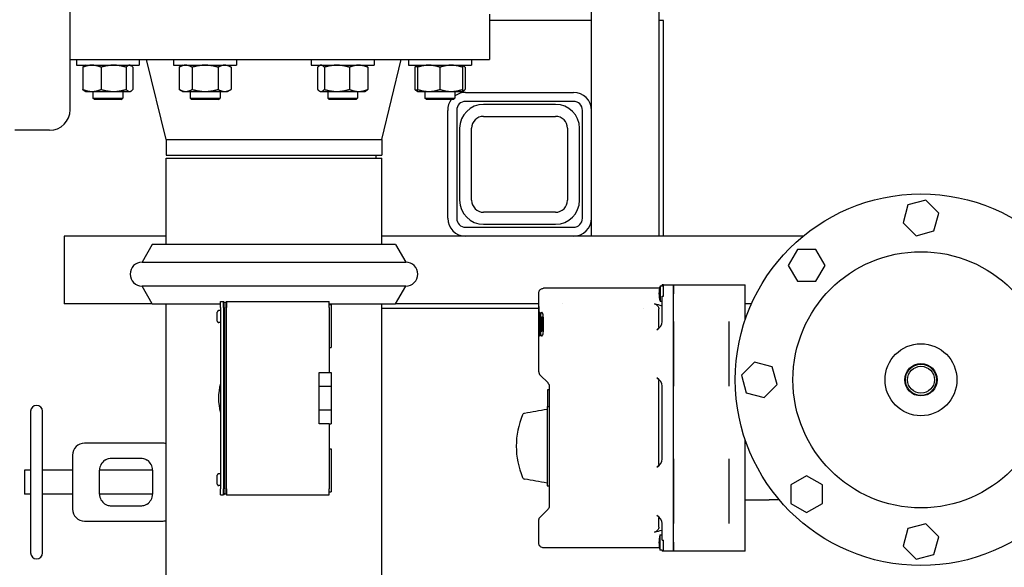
# Model space of a CAD drawing. Header units: inches. Extents: x 24 to 1128, y -58 to 748.
# Tile 291 of 656: x 375 to 396, y 586 to 598. Entities that reach past the tile are written whole.
import ezdxf

# ---------------------------------------------------------------- set-up
doc = ezdxf.new("R2010")
doc.units = ezdxf.units.IN
doc.header["$LTSCALE"] = 32
doc.header["$MEASUREMENT"] = 0
doc.layers.add('Dimension (ANSI)', color=7, linetype='Continuous', lineweight=25)
doc.layers.add('Visible (ANSI)', color=7, linetype='Continuous', lineweight=30)
doc.styles.add('Note Text (ANSI)', font='tahoma.ttf')
doc.dimstyles.new('SB Fraction-16 (ANSI)', dxfattribs={"dimscale": 32, "dimtxt": 0.125, "dimasz": 0.098425, "dimexe": 0.125, "dimexo": 0.0625, "dimgap": 0.031496, "dimtad": 0, "dimtih": 1, "dimtoh": 1, "dimdec": 4, "dimrnd": 1e-08, "dimzin": 0, "dimdsep": 46, "dimlunit": 5, "dimtxsty": 'Note Text (ANSI)', "dimcen": 0.09, "dimdle": 0.393701, "dimclrd": 256, "dimclre": 256, "dimclrt": 256, "dimadec": 0, "dimazin": 3, "dimtfac": 0.96, "dimtofl": 0, "dimtmove": 0, "dimatfit": 3, "dimfxl": 1, "dimfrac": 2, "dimtolj": 1, "dimtzin": 12, "dimlwd": -1, "dimlwe": -1, "dimarcsym": 0})

# ---------------------------------------------------------------- blocks, each defined once
blk = doc.blocks.new('*D19')
at = {"layer": 'Defpoints', "color": 0, "transparency": 16777216}
for p in [(494.281, 695.44), (330.501, 563.44), (494.281, 563.44)]:
    blk.add_point(p, dxfattribs=at)
at = {"layer": 'Dimension (ANSI)', "transparency": 16777216}
for p, q in [((492.281, 695.44), (326.501, 695.44)), ((330.501, 692.29), (330.501, 632.531)), ((330.501, 566.589), (330.501, 626.349)), ((492.281, 563.44), (326.501, 563.44))]:
    blk.add_line(p, q, dxfattribs=at)
for points in [[(329.976, 692.29), (331.026, 692.29), (330.501, 695.44)], [(329.976, 566.589), (331.026, 566.589), (330.501, 563.44)]]:
    blk.add_solid(points, dxfattribs=at)
at = {"layer": 'Dimension (ANSI)', "transparency": 16777216, "insert": (326.421, 631.523), "char_height": 4, "attachment_point": 1, "style": 'Note Text (ANSI)'}
blk.add_mtext('\\A1;132', dxfattribs=at)

msp = doc.modelspace()

# ---------------------------------------------------------------- linework, layer by layer
at = {"layer": 'Visible (ANSI)'}
for p, q in [((387.28063, 593.06478), (387.28063, 613.75228)), ((388.69063, 593.06478), (388.69063, 613.75228)), ((376.40563, 595.70228), (376.40563, 602.27375)), ((385.15563, 597.69228), (385.15563, 596.75228)), ((387.28063, 597.56478), (385.15563, 597.56478)), ((388.78063, 597.56478), (388.69063, 597.56478)), ((388.78063, 593.06478), (388.78063, 597.56478)), ((376.40563, 596.75228), (385.15563, 596.75228)), ((376.53483, 596.75228), (376.53483, 596.63028)), ((377.84733, 596.75228), (377.84733, 596.63028)), ((378.40563, 595.07895), (378.00063, 596.75228)), ((378.56432, 596.75228), (378.56432, 596.63028)), ((379.87682, 596.75228), (379.87682, 596.63028)), ((381.43445, 596.75228), (381.43445, 596.63028)), ((382.74695, 596.75228), (382.74695, 596.63028)), ((382.90563, 595.07895), (383.31063, 596.75228)), ((383.46393, 596.75228), (383.46393, 596.63028)), ((384.77643, 596.75228), (384.77643, 596.63028)), ((376.53483, 596.63028), (377.84733, 596.63028)), ((376.66826, 596.58841), (376.66826, 596.12515)), ((376.72233, 596.63028), (376.7058, 596.62073)), ((377.05099, 596.58841), (377.05099, 596.12515)), ((377.57382, 596.58841), (377.57382, 596.12515)), ((377.65983, 596.63028), (377.67637, 596.62073)), ((377.71391, 596.58841), (377.71391, 596.12515)), ((378.56432, 596.63028), (379.87682, 596.63028)), ((378.75182, 596.63028), (378.6793, 596.58841)), ((378.6793, 596.58841), (378.6793, 596.12515)), ((378.94994, 596.58841), (378.94994, 596.12515)), ((379.4912, 596.58841), (379.4912, 596.12515)), ((379.68932, 596.63028), (379.76184, 596.58841)), ((379.76184, 596.58841), (379.76184, 596.12515)), ((381.43445, 596.63028), (382.74695, 596.63028)), ((381.56787, 596.58841), (381.56787, 596.12515)), ((381.62195, 596.63028), (381.60541, 596.62073)), ((381.70796, 596.58841), (381.70796, 596.12515)), ((382.23079, 596.58841), (382.23079, 596.12515)), ((382.55945, 596.63028), (382.57598, 596.62073)), ((382.61352, 596.58841), (382.61352, 596.12515)), ((383.46393, 596.63028), (384.77643, 596.63028)), ((383.59736, 596.58841), (383.59736, 596.12515)), ((383.65143, 596.63028), (383.6349, 596.62073)), ((383.65143, 596.58841), (383.65143, 596.12515)), ((384.12018, 596.58841), (384.12018, 596.12515)), ((384.58893, 596.63028), (384.60547, 596.62073)), ((384.58893, 596.58841), (384.58893, 596.12515)), ((384.643, 596.58841), (384.643, 596.12515)), ((376.72233, 596.08328), (376.7058, 596.09283)), ((376.72233, 596.08328), (376.85963, 596.08328)), ((376.85963, 596.08328), (377.31241, 596.08328)), ((376.87902, 596.08328), (376.87902, 595.94608)), ((377.31241, 596.08328), (377.64386, 596.08328)), ((377.50402, 596.08328), (377.50402, 595.94608)), ((377.64386, 596.08328), (377.65983, 596.08328)), ((377.65983, 596.08328), (377.67637, 596.09283)), ((378.75182, 596.08328), (378.6793, 596.12515)), ((378.75182, 596.08328), (378.81462, 596.08328)), ((378.81462, 596.08328), (379.22057, 596.08328)), ((378.90813, 596.08328), (378.90813, 595.94608)), ((379.22057, 596.08328), (379.62652, 596.08328)), ((379.53313, 596.08328), (379.53313, 595.94608)), ((379.62652, 596.08328), (379.68932, 596.08328)), ((379.68932, 596.08328), (379.76184, 596.12515)), ((381.62195, 596.08328), (381.60541, 596.09283)), ((381.62195, 596.08328), (381.63792, 596.08328)), ((381.63792, 596.08328), (381.96937, 596.08328)), ((381.77785, 596.08328), (381.77785, 595.94608)), ((381.96937, 596.08328), (382.42215, 596.08328)), ((382.40285, 596.08328), (382.40285, 595.94608)), ((382.42215, 596.08328), (382.55945, 596.08328)), ((382.55945, 596.08328), (382.57598, 596.09283)), ((383.65143, 596.08328), (383.6349, 596.09283)), ((383.65143, 596.08328), (383.88581, 596.08328)), ((383.80713, 596.08328), (383.80713, 595.94608)), ((383.88581, 596.08328), (384.35456, 596.08328)), ((384.35456, 596.08328), (384.58893, 596.08328)), ((384.43213, 596.08328), (384.43213, 595.94608)), ((384.58893, 596.08328), (384.60547, 596.09283)), ((384.65563, 596.06478), (386.90563, 596.06478)), ((376.87902, 595.94608), (377.50402, 595.94608)), ((376.91032, 595.91478), (376.87902, 595.94608)), ((377.47272, 595.91478), (376.91032, 595.91478)), ((377.47272, 595.91478), (377.50402, 595.94608)), ((378.90813, 595.94608), (379.53313, 595.94608)), ((378.93943, 595.91478), (378.90813, 595.94608)), ((379.50183, 595.91478), (378.93943, 595.91478)), ((379.50183, 595.91478), (379.53313, 595.94608)), ((381.77785, 595.94608), (382.40285, 595.94608)), ((381.80915, 595.91478), (381.77785, 595.94608)), ((382.37155, 595.91478), (381.80915, 595.91478)), ((382.37155, 595.91478), (382.40285, 595.94608)), ((383.80713, 595.94608), (384.43213, 595.94608)), ((383.83843, 595.91478), (383.80713, 595.94608)), ((384.40083, 595.91478), (383.83843, 595.91478)), ((384.40083, 595.91478), (384.43213, 595.94608)), ((386.90563, 595.87728), (384.65563, 595.87728)), ((384.28063, 593.43978), (384.28063, 595.68978)), ((384.46813, 595.68978), (384.46813, 593.43978)), ((386.53063, 595.81478), (385.03063, 595.81478)), ((387.09313, 593.43978), (387.09313, 595.68978)), ((385.03063, 595.56478), (386.53063, 595.56478)), ((375.97663, 595.27328), (375.24963, 595.27328)), ((384.53063, 595.31478), (384.53063, 593.81478)), ((384.78063, 593.81478), (384.78063, 595.31478)), ((386.78063, 595.31478), (386.78063, 593.81478)), ((387.03063, 593.81478), (387.03063, 595.31478)), ((378.40563, 595.07895), (382.90563, 595.07895)), ((378.40563, 595.07895), (378.40563, 594.75228)), ((382.90563, 595.07895), (382.90563, 594.75228)), ((378.40563, 594.75228), (382.90563, 594.75228)), ((378.40563, 594.68978), (382.90563, 594.68978)), ((378.40563, 592.89478), (378.40563, 594.68978)), ((382.78063, 594.75228), (382.78063, 594.68978)), ((382.90563, 592.89478), (382.90563, 594.68978)), ((394.25253, 593.81598), (393.88223, 593.71676)), ((394.52361, 593.5449), (394.25253, 593.81598)), ((393.88223, 593.71676), (393.78301, 593.34646)), ((386.53063, 593.56478), (385.03063, 593.56478)), ((394.42439, 593.1746), (394.52361, 593.5449)), ((384.65563, 593.25228), (386.90563, 593.25228)), ((385.03063, 593.31478), (386.53063, 593.31478)), ((393.78301, 593.34646), (394.05409, 593.07538)), ((378.40563, 593.06478), (376.28063, 593.06478)), ((376.28063, 593.06478), (376.28063, 591.65478)), ((391.69324, 593.06478), (382.90563, 593.06478)), ((388.69063, 593.06478), (387.28063, 593.06478)), ((394.05409, 593.07538), (394.42439, 593.1746)), ((378.11925, 592.89478), (377.90563, 592.52478)), ((383.19201, 592.89478), (378.11925, 592.89478)), ((383.19201, 592.89478), (383.40563, 592.52478)), ((391.57663, 592.78978), (391.38495, 592.45778)), ((391.95999, 592.78978), (391.57663, 592.78978)), ((392.15167, 592.45778), (391.95999, 592.78978)), ((377.90563, 592.52478), (383.40563, 592.52478)), ((391.38495, 592.45778), (391.57663, 592.12578)), ((391.95999, 592.12578), (392.15167, 592.45778)), ((383.40563, 592.02478), (377.90563, 592.02478)), ((378.11925, 591.65478), (377.90563, 592.02478)), ((383.19201, 591.65478), (383.40563, 592.02478)), ((388.70049, 591.97983), (386.28062, 591.97983)), ((388.71361, 592.02699), (388.71361, 591.71267)), ((388.74732, 592.02699), (388.71361, 592.02699)), ((388.74732, 592.02699), (388.74732, 592.02983)), ((388.74732, 592.02983), (388.78361, 592.02983)), ((388.78361, 592.04983), (388.75361, 592.04983)), ((388.75361, 592.02983), (388.75361, 592.04983)), ((388.78361, 592.04983), (388.99361, 592.04983)), ((388.78361, 591.86233), (388.78361, 592.04983)), ((388.99361, 591.86233), (388.99361, 592.04983)), ((388.99361, 592.04983), (390.48361, 592.04983)), ((388.99361, 592.04983), (388.99361, 591.86233)), ((390.48361, 591.86233), (390.48361, 592.04983)), ((391.57663, 592.12578), (391.95999, 592.12578)), ((386.18062, 591.4634), (386.18062, 591.87982)), ((388.75361, 591.81733), (388.78361, 591.81733)), ((388.75361, 591.60983), (388.75361, 591.81733)), ((388.78361, 591.81733), (388.78361, 591.86233)), ((388.99361, 591.28844), (388.99361, 591.86233)), ((388.99361, 591.28844), (388.99361, 591.86233)), ((390.48361, 591.31266), (390.48361, 591.86233)), ((378.11925, 591.65478), (376.28063, 591.65478)), ((378.11925, 591.65478), (379.54038, 591.65478)), ((378.40563, 585.68978), (378.40563, 591.65478)), ((379.54038, 591.70478), (379.60213, 591.70478)), ((379.54038, 591.57978), (379.54038, 591.70478)), ((379.54038, 591.57978), (379.54038, 587.79978)), ((379.60213, 591.70478), (379.63338, 591.67353)), ((379.60213, 591.57978), (379.60213, 591.70478)), ((379.60213, 591.57978), (379.60213, 587.79978)), ((379.63338, 591.67353), (379.66463, 591.70478)), ((379.63338, 591.67353), (379.63338, 591.57978)), ((379.63338, 587.79978), (379.63338, 591.57978)), ((379.66463, 591.70478), (379.66463, 591.57978)), ((379.66463, 591.70478), (381.81038, 591.70478)), ((379.66463, 587.79978), (379.66463, 591.57978)), ((381.81038, 591.57978), (381.81038, 591.70478)), ((381.81038, 591.65478), (383.19201, 591.65478)), ((381.81038, 591.64228), (381.85038, 591.64228)), ((381.81038, 591.57978), (381.81038, 590.22557)), ((381.85038, 591.64228), (381.85038, 590.74678)), ((382.90563, 585.68978), (382.90563, 591.65478)), ((382.90563, 591.56478), (386.18062, 591.56478)), ((386.18062, 591.65478), (383.19201, 591.65478)), ((386.18062, 591.4634), (386.18062, 591.59789)), ((386.18186, 591.59789), (386.18062, 591.59789)), ((386.18186, 591.59789), (386.18186, 591.4634)), ((386.66911, 591.65478), (386.66911, 591.65478)), ((388.35619, 591.56478), (388.35621, 591.56478)), ((388.68361, 591.1749), (388.68361, 591.55244)), ((388.71361, 591.71267), (388.74732, 591.71267)), ((388.74732, 591.70983), (388.74732, 591.71267)), ((388.74732, 591.70983), (388.75361, 591.70983)), ((388.75361, 591.28844), (388.75361, 591.60983)), ((390.61759, 591.65478), (390.48361, 591.65478)), ((379.47538, 591.29656), (379.47538, 591.48299)), ((379.54038, 591.51438), (379.50663, 591.51438)), ((386.18062, 591.4634), (386.18062, 591.4634)), ((386.18186, 591.4634), (386.18062, 591.4634)), ((386.18062, 591.13928), (386.18062, 591.36055)), ((386.18062, 591.36055), (386.18062, 591.36055)), ((386.18186, 591.36055), (386.18062, 591.36055)), ((386.18062, 590.24125), (386.18062, 591.36055)), ((386.18078, 591.36055), (386.18078, 591.4634)), ((386.18512, 591.4634), (386.18186, 591.4634)), ((386.18186, 591.36055), (386.18512, 591.36055)), ((386.18186, 591.36055), (386.18186, 591.19256)), ((386.18512, 591.4634), (386.18512, 591.36055)), ((386.21005, 591.37637), (386.19844, 591.37637)), ((386.21005, 591.44622), (386.21005, 591.3289)), ((386.26952, 591.37637), (386.24295, 591.37637)), ((386.27175, 591.3446), (386.25084, 591.3446)), ((379.54038, 591.26518), (379.50663, 591.26518)), ((386.19407, 591.32062), (386.18694, 591.32062)), ((386.18694, 591.01764), (386.18694, 591.13903)), ((386.18742, 591.13903), (386.18694, 591.13903)), ((386.21158, 591.1797), (386.19206, 591.1797)), ((386.2091, 591.3289), (386.21005, 591.3289)), ((386.23276, 591.22977), (386.21781, 591.22977)), ((386.27462, 591.2289), (386.25406, 591.2289)), ((388.99361, 591.10446), (388.99361, 591.28844)), ((388.99361, 591.28844), (388.99361, 591.10446)), ((390.15361, 589.93922), (390.15361, 591.28844)), ((386.18512, 591.08365), (386.18325, 591.08365)), ((386.18512, 591.09947), (386.18475, 591.09947)), ((386.18512, 591.09947), (386.18512, 590.9944)), ((386.2061, 591.01764), (386.18694, 591.01764)), ((386.21088, 591.08365), (386.19564, 591.08365)), ((386.21178, 591.12086), (386.20062, 591.12086)), ((386.26951, 591.08365), (386.24309, 591.08365)), ((386.2717, 591.11418), (386.25075, 591.11418)), ((388.99361, 590.1232), (388.99361, 591.10446)), ((388.99361, 591.10446), (388.99361, 590.1232)), ((381.81038, 590.74678), (381.85038, 590.74678)), ((390.68119, 590.44308), (390.41011, 590.172)), ((391.05149, 590.34386), (390.68119, 590.44308)), ((391.15071, 589.97356), (391.05149, 590.34386)), ((381.60038, 590.22557), (381.81038, 590.22557)), ((381.60038, 589.93978), (381.60038, 590.22557)), ((381.81038, 590.22557), (381.85038, 590.22557)), ((381.85038, 590.22557), (381.85038, 589.93978)), ((386.20991, 590.17054), (386.37432, 590.00613)), ((388.99361, 589.93922), (388.99361, 590.1232)), ((388.99361, 590.1232), (388.99361, 589.93922)), ((390.41011, 590.172), (390.50933, 589.8017)), ((381.60038, 589.93978), (381.85038, 589.93978)), ((381.60038, 589.43978), (381.60038, 589.93978)), ((381.85038, 589.93978), (381.85038, 589.43978)), ((386.40361, 587.42324), (386.40361, 589.95642)), ((388.68361, 588.3099), (388.68361, 590.05276)), ((388.75361, 588.42344), (388.75361, 589.93922)), ((388.99361, 588.42344), (388.99361, 589.93922)), ((388.99361, 588.42344), (388.99361, 589.93922)), ((390.87963, 589.70248), (391.15071, 589.97356)), ((386.40361, 589.86483), (386.36361, 589.86483)), ((386.36361, 589.86483), (386.36361, 589.51733)), ((390.50933, 589.8017), (390.87963, 589.70248)), ((386.35361, 589.51733), (386.35361, 587.86233)), ((386.35361, 589.51733), (386.40361, 589.51733)), ((375.58063, 589.41478), (375.58063, 586.46478)), ((375.83063, 586.46478), (375.83063, 589.41478)), ((381.85038, 589.43978), (381.60038, 589.43978)), ((381.60038, 589.15399), (381.60038, 589.43978)), ((381.85038, 589.43978), (381.85038, 589.15399)), ((381.81038, 589.15399), (381.60038, 589.15399)), ((381.81038, 589.15399), (381.85038, 589.15399)), ((381.81038, 589.15399), (381.81038, 587.79978)), ((378.32499, 588.75228), (376.70563, 588.75228)), ((390.48361, 586.68733), (390.48361, 588.8329)), ((376.45563, 588.50228), (376.45563, 587.93978)), ((381.81038, 588.63278), (381.85038, 588.63278)), ((381.85038, 588.63278), (381.85038, 587.73728)), ((377.26863, 588.43978), (377.87313, 588.43978)), ((388.99361, 588.23946), (388.99361, 588.42344)), ((388.99361, 588.42344), (388.99361, 588.23946)), ((390.15361, 587.07422), (390.15361, 588.42344)), ((375.45563, 588.18978), (375.45563, 587.68978)), ((375.58063, 588.18978), (375.45563, 588.18978)), ((376.45563, 588.18978), (375.83063, 588.18978)), ((377.01863, 587.68978), (377.01863, 588.18978)), ((378.12313, 588.18978), (377.01863, 588.18978)), ((378.12313, 588.18978), (378.12313, 587.68978)), ((379.47538, 587.89656), (379.47538, 588.08299)), ((379.54038, 588.11438), (379.50663, 588.11438)), ((388.99361, 587.2582), (388.99361, 588.23946)), ((388.99361, 588.23946), (388.99361, 587.2582)), ((391.76831, 588.07114), (391.43631, 587.87946)), ((392.10031, 587.87946), (391.76831, 588.07114)), ((376.45563, 587.93978), (376.45563, 587.37728)), ((379.54038, 587.86518), (379.50663, 587.86518)), ((386.35361, 587.86233), (386.40361, 587.86233)), ((391.43631, 587.87946), (391.43631, 587.4961)), ((392.10031, 587.4961), (392.10031, 587.87946)), ((375.58063, 587.68978), (375.45563, 587.68978)), ((376.45563, 587.68978), (375.83063, 587.68978)), ((378.12313, 587.68978), (377.01863, 587.68978)), ((379.54038, 587.67478), (379.54038, 587.79978)), ((379.54038, 587.67478), (379.60213, 587.67478)), ((379.60213, 587.67478), (379.60213, 587.79978)), ((379.63338, 587.70603), (379.60213, 587.67478)), ((379.63338, 587.79978), (379.63338, 587.70603)), ((379.63338, 587.70603), (379.66463, 587.67478)), ((379.66463, 587.79978), (379.66463, 587.67478)), ((379.66463, 587.67478), (381.81038, 587.67478)), ((381.81038, 587.67478), (381.81038, 587.79978)), ((381.81038, 587.73728), (381.85038, 587.73728)), ((377.87313, 587.43978), (377.26863, 587.43978)), ((390.48361, 587.56778), (390.98361, 587.56778)), ((391.19882, 587.56778), (390.98361, 587.56778)), ((391.43631, 587.4961), (391.76831, 587.30442)), ((391.76831, 587.30442), (392.10031, 587.4961)), ((386.37432, 587.37353), (386.20991, 587.20912)), ((388.99361, 587.07422), (388.99361, 587.2582)), ((388.99361, 587.2582), (388.99361, 587.07422)), ((376.70563, 587.12728), (378.32499, 587.12728)), ((386.18062, 586.66984), (386.18062, 587.13841)), ((386.20991, 587.20912), (386.20991, 587.20912)), ((388.68361, 586.99722), (388.68361, 587.18776)), ((388.75361, 586.93983), (388.75361, 587.07422)), ((388.99361, 586.68733), (388.99361, 587.07422)), ((388.99361, 586.68733), (388.99361, 587.07422)), ((394.25253, 587.07018), (393.88223, 586.97096)), ((394.52361, 586.7991), (394.25253, 587.07018)), ((388.71361, 586.52267), (388.71361, 586.83699)), ((388.71361, 586.83699), (388.74732, 586.83699)), ((388.74732, 586.83983), (388.74732, 586.83699)), ((388.74732, 586.83983), (388.75361, 586.83983)), ((388.75361, 586.73233), (388.75361, 586.93983)), ((393.88223, 586.97096), (393.78301, 586.60066)), ((388.75361, 586.73233), (388.78361, 586.73233)), ((388.78361, 586.68733), (388.78361, 586.73233)), ((388.78361, 586.49983), (388.78361, 586.68733)), ((388.99361, 586.49983), (388.99361, 586.68733)), ((388.99361, 586.68733), (388.99361, 586.49983)), ((390.48361, 586.49983), (390.48361, 586.68733)), ((394.42439, 586.4288), (394.52361, 586.7991)), ((388.70049, 586.56983), (386.28063, 586.56983)), ((388.74732, 586.52267), (388.71361, 586.52267)), ((388.74732, 586.52267), (388.74732, 586.51983)), ((388.74732, 586.51983), (388.78361, 586.51983)), ((388.75361, 586.51983), (388.75361, 586.49983)), ((388.78361, 586.49983), (388.75361, 586.49983)), ((388.99361, 586.49983), (388.78361, 586.49983)), ((390.48361, 586.49983), (388.99361, 586.49983)), ((393.78301, 586.60066), (394.05409, 586.32958)), ((394.05409, 586.32958), (394.42439, 586.4288))]:
    msp.add_line(p, q, dxfattribs=at)
for radius in [3.8735, 2.67, 0.75, 0.33751, 0.32532, 0.281]:
    msp.add_circle((394.15331, 590.07278), radius, dxfattribs=at)
for centre, radius, start, end in [((384.65563, 595.68978), 0.375, 90, 126.583953), ((386.90563, 595.68978), 0.375, 0, 90), ((384.65563, 595.68978), 0.375, 143.130102, 180), ((384.65563, 595.68978), 0.1875, 90, 180), ((386.90563, 595.68978), 0.1875, 0, 90), ((375.97663, 595.70228), 0.429, 270, 0), ((385.03063, 595.31478), 0.5, 90, 180), ((386.53063, 595.31478), 0.5, 0, 90), ((385.03063, 595.31478), 0.25, 90, 180), ((386.53063, 595.31478), 0.25, 0, 90), ((385.03063, 593.81478), 0.5, 180, 270), ((385.03063, 593.81478), 0.25, 180, 270), ((386.53063, 593.81478), 0.25, 270, 0), ((386.53063, 593.81478), 0.5, 270, 0), ((384.65563, 593.43978), 0.375, 180, 270), ((384.65563, 593.43978), 0.1875, 180, 270), ((386.90563, 593.43978), 0.375, 270, 0), ((386.90563, 593.43978), 0.1875, 270, 0), ((377.90563, 592.27478), 0.25, 90, 270), ((383.40563, 592.27478), 0.25, 270, 90), ((389.18732, 591.86983), 0.4991, 161.645707, 198.354293), ((386.07611, 582.10698), 9.87285, 74.26441, 75.207002), ((388.56611, 591.28844), 0.1875, 294.050585, 0), ((386.28062, 590.24125), 0.1, 180, 225), ((388.56611, 589.93922), 0.1875, 0, 65.949415), ((380.65563, 589.68978), 1.155, 164.924606, 195.075394), ((386.30361, 589.93542), 0.1, 0, 45), ((375.70563, 589.41478), 0.125, 0, 180), ((387.41968, 588.68983), 1.70814, 157.584261, 202.415739), ((376.70563, 588.50228), 0.25, 90, 180), ((378.32499, 588.50228), 0.25, 71.18083, 90), ((377.26863, 588.18978), 0.25, 123.55731, 180), ((377.87313, 588.18978), 0.25, 0, 56.44269), ((388.56611, 588.42344), 0.1875, 294.050585, 0), ((377.26863, 587.68978), 0.25, 180, 236.44269), ((377.87313, 587.68978), 0.25, 303.55731, 0), ((386.30361, 587.44424), 0.1, 315, 0), ((376.70563, 587.37728), 0.25, 180, 270), ((388.56611, 587.07422), 0.1875, 0, 65.949415), ((378.32499, 587.37728), 0.25, 270, 288.81917), ((386.07611, 596.44268), 9.87285, 284.792998, 285.73559), ((389.18732, 586.67983), 0.4991, 161.645707, 198.354293), ((375.70563, 586.46478), 0.125, 180, 0)]:
    msp.add_arc(centre, radius, start, end, dxfattribs=at)
msp.add_ellipse((385.89607, 588.06193), major_axis=(0.00409, 0.06063), ratio=0.98893802, start_param=2.03376773, end_param=3.03376851, dxfattribs=at)
for points, weights in [([(376.85963, 596.63028), (376.77081, 596.63028), (376.66826, 596.58841)], [1, 1.0379548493, 1]), ([(376.66826, 596.58841), (376.68805, 596.61049), (376.7058, 596.62073)], [1, 1.01965956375, 1.01895290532]), ([(377.05099, 596.58841), (376.94844, 596.63028), (376.85963, 596.63028)], [1, 1.0379548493, 1]), ([(377.31241, 596.63028), (377.19108, 596.63028), (377.05099, 596.58841)], [1, 1.0379548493, 1]), ([(377.57382, 596.58841), (377.43373, 596.63028), (377.31241, 596.63028)], [1, 1.0379548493, 1]), ([(377.64386, 596.63028), (377.61135, 596.63028), (377.57382, 596.58841)], [1, 1.0379548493, 1]), ([(377.71391, 596.58841), (377.67637, 596.63028), (377.64386, 596.63028)], [1, 1.0379548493, 1]), ([(378.81462, 596.63028), (378.75182, 596.63028), (378.6793, 596.58841)], [1, 1.0379548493, 1]), ([(378.94994, 596.58841), (378.87742, 596.63028), (378.81462, 596.63028)], [1, 1.0379548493, 1]), ([(379.22057, 596.63028), (379.09497, 596.63028), (378.94994, 596.58841)], [1, 1.0379548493, 1]), ([(379.4912, 596.58841), (379.34617, 596.63028), (379.22057, 596.63028)], [1, 1.0379548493, 1]), ([(379.62652, 596.63028), (379.56372, 596.63028), (379.4912, 596.58841)], [1, 1.0379548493, 1]), ([(379.76184, 596.58841), (379.68932, 596.63028), (379.62652, 596.63028)], [1, 1.0379548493, 1]), ([(381.63792, 596.63028), (381.60541, 596.63028), (381.56787, 596.58841)], [1, 1.0379548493, 1]), ([(381.70796, 596.58841), (381.67043, 596.63028), (381.63792, 596.63028)], [1, 1.0379548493, 1]), ([(381.96937, 596.63028), (381.84805, 596.63028), (381.70796, 596.58841)], [1, 1.0379548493, 1]), ([(382.23079, 596.58841), (382.0907, 596.63028), (381.96937, 596.63028)], [1, 1.0379548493, 1]), ([(382.42215, 596.63028), (382.33334, 596.63028), (382.23079, 596.58841)], [1, 1.0379548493, 1]), ([(382.61352, 596.58841), (382.51097, 596.63028), (382.42215, 596.63028)], [1, 1.0379548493, 1]), ([(382.57598, 596.62073), (382.59373, 596.61049), (382.61352, 596.58841)], [1.01895290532, 1.01965956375, 1]), ([(383.59736, 596.58841), (383.61715, 596.61049), (383.6349, 596.62073)], [1, 1.01965956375, 1.01895290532]), ([(383.65143, 596.60798), (383.62527, 596.59981), (383.59736, 596.58841)], [1.01477953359, 1.01005189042, 1]), ([(383.65143, 596.58841), (383.65143, 596.63028), (383.65143, 596.63028)], [1, 1.0379548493, 1]), ([(383.88581, 596.63028), (383.77703, 596.63028), (383.65143, 596.58841)], [1, 1.0379548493, 1]), ([(384.12018, 596.58841), (383.99458, 596.63028), (383.88581, 596.63028)], [1, 1.0379548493, 1]), ([(384.35456, 596.63028), (384.24578, 596.63028), (384.12018, 596.58841)], [1, 1.0379548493, 1]), ([(384.58893, 596.58841), (384.46333, 596.63028), (384.35456, 596.63028)], [1, 1.0379548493, 1]), ([(384.58893, 596.63028), (384.58893, 596.63028), (384.58893, 596.58841)], [1, 1.0379548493, 1]), ([(384.643, 596.58841), (384.61414, 596.6206), (384.58893, 596.62794)], [1, 1.02892942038, 1.01375847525]), ([(376.66826, 596.12515), (376.77081, 596.08328), (376.85963, 596.08328)], [1, 1.0379548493, 1]), ([(376.7058, 596.09283), (376.68805, 596.10307), (376.66826, 596.12515)], [1.01895290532, 1.01965956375, 1]), ([(376.85963, 596.08328), (376.94844, 596.08328), (377.05099, 596.12515)], [1, 1.0379548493, 1]), ([(377.05099, 596.12515), (377.19108, 596.08328), (377.31241, 596.08328)], [1, 1.0379548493, 1]), ([(377.31241, 596.08328), (377.43373, 596.08328), (377.57382, 596.12515)], [1, 1.0379548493, 1]), ([(377.57382, 596.12515), (377.61135, 596.08328), (377.64386, 596.08328)], [1, 1.0379548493, 1]), ([(377.64386, 596.08328), (377.67637, 596.08328), (377.71391, 596.12515)], [1, 1.0379548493, 1]), ([(378.6793, 596.12515), (378.75182, 596.08328), (378.81462, 596.08328)], [1, 1.0379548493, 1]), ([(378.81462, 596.08328), (378.87742, 596.08328), (378.94994, 596.12515)], [1, 1.0379548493, 1]), ([(378.94994, 596.12515), (379.09497, 596.08328), (379.22057, 596.08328)], [1, 1.0379548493, 1]), ([(379.22057, 596.08328), (379.34617, 596.08328), (379.4912, 596.12515)], [1, 1.0379548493, 1]), ([(379.4912, 596.12515), (379.56372, 596.08328), (379.62652, 596.08328)], [1, 1.0379548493, 1]), ([(379.62652, 596.08328), (379.68932, 596.08328), (379.76184, 596.12515)], [1, 1.0379548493, 1]), ([(381.56787, 596.12515), (381.60541, 596.08328), (381.63792, 596.08328)], [1, 1.0379548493, 1]), ([(381.63792, 596.08328), (381.67043, 596.08328), (381.70796, 596.12515)], [1, 1.0379548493, 1]), ([(381.70796, 596.12515), (381.84805, 596.08328), (381.96937, 596.08328)], [1, 1.0379548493, 1]), ([(381.96937, 596.08328), (382.0907, 596.08328), (382.23079, 596.12515)], [1, 1.0379548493, 1]), ([(382.23079, 596.12515), (382.33334, 596.08328), (382.42215, 596.08328)], [1, 1.0379548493, 1]), ([(382.42215, 596.08328), (382.51097, 596.08328), (382.61352, 596.12515)], [1, 1.0379548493, 1]), ([(382.61352, 596.12515), (382.59373, 596.10307), (382.57598, 596.09283)], [1, 1.01965956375, 1.01895290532]), ([(383.6349, 596.09283), (383.61715, 596.10307), (383.59736, 596.12515)], [1.01895290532, 1.01965956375, 1]), ([(383.59736, 596.12515), (383.62527, 596.11375), (383.65143, 596.10558)], [1, 1.01005189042, 1.01477953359]), ([(383.65143, 596.08328), (383.65143, 596.08328), (383.65143, 596.12515)], [1, 1.0379548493, 1]), ([(383.65143, 596.12515), (383.77703, 596.08328), (383.88581, 596.08328)], [1, 1.0379548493, 1]), ([(383.88581, 596.08328), (383.99458, 596.08328), (384.12018, 596.12515)], [1, 1.0379548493, 1]), ([(384.12018, 596.12515), (384.24578, 596.08328), (384.35456, 596.08328)], [1, 1.0379548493, 1]), ([(384.35456, 596.08328), (384.46333, 596.08328), (384.58893, 596.12515)], [1, 1.0379548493, 1]), ([(384.58893, 596.12515), (384.58893, 596.08328), (384.58893, 596.08328)], [1, 1.0379548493, 1]), ([(384.58893, 596.08562), (384.61414, 596.09296), (384.643, 596.12515)], [1.01375847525, 1.02892942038, 1])]:
    msp.add_rational_spline(points, weights, degree=2, dxfattribs=at)
for points, knots in [([(386.18062, 591.87983), (386.18062, 591.89062), (386.18242, 591.90156), (386.18933, 591.92206), (386.19455, 591.93188), (386.2077, 591.94911), (386.21579, 591.95674), (386.23377, 591.96884), (386.24388, 591.97347), (386.26287, 591.97864), (386.27178, 591.97983), (386.28062, 591.97983)], [0, 0, 0, 0, 0.082257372, 0.082257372, 0.164832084, 0.164832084, 0.247395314, 0.247395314, 0.329958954, 0.329958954, 0.39731578, 0.39731578, 0.39731578, 0.39731578]), ([(388.59692, 591.65259), (388.60829, 591.64954), (388.61959, 591.64495), (388.64031, 591.63268), (388.65009, 591.625), (388.6669, 591.60605), (388.67328, 591.59564), (388.67952, 591.57946), (388.68109, 591.57403), (388.6831, 591.56314), (388.68361, 591.55782), (388.68361, 591.55244)], [0.000001, 0.000001, 0.000001, 0.000001, 0.124686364, 0.124686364, 0.242532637, 0.242532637, 0.357643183, 0.357643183, 0.411443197, 0.411443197, 0.460811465, 0.460811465, 0.460811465, 0.460811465]), ([(379.50663, 591.51438), (379.50278, 591.51438), (379.49825, 591.51348), (379.49113, 591.51052), (379.48728, 591.50794), (379.48182, 591.50247), (379.47925, 591.49861), (379.47629, 591.49145), (379.47538, 591.48688), (379.47538, 591.48299)], [0, 0, 0, 0, 0.029351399, 0.029351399, 0.058751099, 0.058751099, 0.088228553, 0.088228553, 0.117814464, 0.117814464, 0.117814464, 0.117814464]), ([(386.18694, 591.32062), (386.18695, 591.33051), (386.18696, 591.33887), (386.18711, 591.35773), (386.18722, 591.36748), (386.18777, 591.39744), (386.1883, 591.41209), (386.18927, 591.43278), (386.18989, 591.44424), (386.19328, 591.47618), (386.1957, 591.47857), (386.19818, 591.47922)], [-0.911558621, -0.911558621, -0.911558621, -0.911558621, -0.768331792, -0.768331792, -0.67073928, -0.67073928, -0.489829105, -0.489829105, -0.319068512, -0.319068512, 0, 0, 0, 0]), ([(386.19844, 591.37637), (386.19709, 591.37586), (386.19604, 591.37342), (386.19481, 591.36493), (386.19449, 591.36168), (386.19411, 591.35508), (386.194, 591.35234), (386.19385, 591.34636), (386.19383, 591.34342), (386.19382, 591.33954)], [-0.17954528, -0.17954528, -0.17954528, -0.17954528, -0.094081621, -0.094081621, -0.054562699, -0.054562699, -0.029715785, -0.029715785, 0, 0, 0, 0]), ([(386.19382, 591.33954), (386.19383, 591.33547), (386.19384, 591.33148), (386.19398, 591.32266), (386.19409, 591.31964), (386.19432, 591.31439), (386.19447, 591.31245), (386.19477, 591.30954), (386.19504, 591.30691), (386.19603, 591.30123), (386.19659, 591.29891), (386.19725, 591.29627)], [-0.470911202, -0.470911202, -0.470911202, -0.470911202, -0.397830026, -0.397830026, -0.316727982, -0.316727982, -0.187658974, -0.187658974, -0.089207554, -0.089207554, 0, 0, 0, 0]), ([(386.19818, 591.47922), (386.19923, 591.479), (386.20085, 591.47872), (386.20428, 591.46988), (386.20544, 591.46621), (386.20773, 591.45771), (386.20889, 591.45256), (386.21005, 591.44622)], [-0.533569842, -0.533569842, -0.533569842, -0.533569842, -0.250379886, -0.250379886, -0.125184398, -0.125184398, 0, 0, 0, 0]), ([(386.2091, 591.3289), (386.20862, 591.33282), (386.20794, 591.33882), (386.20559, 591.3542), (386.20475, 591.35855), (386.20194, 591.37236), (386.20018, 591.37565), (386.19844, 591.37637)], [-0.30720809, -0.30720809, -0.30720809, -0.30720809, -0.263431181, -0.263431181, -0.222765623, -0.222765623, 0, 0, 0, 0]), ([(386.21781, 591.22977), (386.21785, 591.25939), (386.21793, 591.29467), (386.22027, 591.36351), (386.22158, 591.38722), (386.22535, 591.43051), (386.22767, 591.44583), (386.23127, 591.46197), (386.23317, 591.46901), (386.23893, 591.47864), (386.24104, 591.47895), (386.24295, 591.47922)], [-1.14591949, -1.14591949, -1.14591949, -1.14591949, -0.76549211, -0.76549211, -0.53474016, -0.53474016, -0.27466255, -0.27466255, -0.13054926, -0.13054926, 0, 0, 0, 0]), ([(386.23569, 591.34671), (386.23493, 591.33652), (386.23441, 591.32885), (386.23282, 591.2787), (386.23279, 591.25054), (386.23276, 591.2289)], [-0.286514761, -0.286514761, -0.286514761, -0.286514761, -0.164918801, -0.164918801, 0, 0, 0, 0]), ([(386.24295, 591.37637), (386.24102, 591.37601), (386.23975, 591.37331), (386.23843, 591.36862), (386.23783, 591.36575), (386.23654, 591.35597), (386.23613, 591.35155), (386.23569, 591.34671)], [-0.188692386, -0.188692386, -0.188692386, -0.188692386, -0.104049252, -0.104049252, -0.049014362, -0.049014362, 0, 0, 0, 0]), ([(386.24295, 591.47922), (386.2477, 591.47856), (386.25264, 591.47347), (386.26165, 591.44174), (386.26446, 591.42246), (386.26942, 591.38278), (386.27117, 591.35623), (386.27447, 591.2923), (386.27457, 591.25273), (386.27463, 591.22977)], [-0.332396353, -0.332396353, -0.332396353, -0.332396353, -0.288794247, -0.288794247, -0.250975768, -0.250975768, -0.175018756, -0.175018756, 0, 0, 0, 0]), ([(386.25084, 591.3446), (386.25038, 591.34967), (386.24989, 591.35503), (386.24876, 591.36246), (386.24806, 591.36665), (386.24547, 591.37507), (386.24416, 591.37604), (386.24295, 591.37637)], [-0.282852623, -0.282852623, -0.282852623, -0.282852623, -0.14531996, -0.14531996, -0.082385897, -0.082385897, 0, 0, 0, 0]), ([(386.25406, 591.2289), (386.25403, 591.24573), (386.25399, 591.26404), (386.25338, 591.29434), (386.25305, 591.30538), (386.252, 591.33044), (386.25136, 591.33822), (386.25084, 591.3446)], [-0.174041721, -0.174041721, -0.174041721, -0.174041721, -0.099260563, -0.099260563, -0.058975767, -0.058975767, 0, 0, 0, 0]), ([(379.47538, 591.29656), (379.47538, 591.29268), (379.47629, 591.28811), (379.47925, 591.28095), (379.48182, 591.27708), (379.48728, 591.27162), (379.49113, 591.26904), (379.49825, 591.26608), (379.50278, 591.26518), (379.50663, 591.26518)], [0.353868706, 0.353868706, 0.353868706, 0.353868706, 0.383454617, 0.383454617, 0.412932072, 0.412932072, 0.442331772, 0.442331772, 0.471683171, 0.471683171, 0.471683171, 0.471683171]), ([(386.18227, 590.9808), (386.18151, 590.98159), (386.18122, 590.98645), (386.18089, 590.99976), (386.18079, 591.00818), (386.18072, 591.02107), (386.18067, 591.03183), (386.18064, 591.05803), (386.18063, 591.07016), (386.18063, 591.1076), (386.18062, 591.12375), (386.18062, 591.13928)], [-5.67826612, -5.67826612, -5.67826612, -5.67826612, -2.60660779, -2.60660779, -0.58388554, -0.58388554, -0.25969924, -0.25969924, -0.11831327, -0.11831327, 0, 0, 0, 0]), ([(386.18186, 591.19256), (386.18186, 591.17676), (386.18186, 591.16094), (386.18188, 591.13225), (386.18192, 591.12624), (386.18198, 591.11579)], [-0.187438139, -0.187438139, -0.187438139, -0.187438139, -0.084439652, -0.084439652, 0, 0, 0, 0]), ([(386.19206, 591.1797), (386.19139, 591.18366), (386.19064, 591.18838), (386.18933, 591.2045), (386.18861, 591.21509), (386.18777, 591.24043), (386.18746, 591.25214), (386.18696, 591.2904), (386.18695, 591.30665), (386.18694, 591.32062)], [-0.647415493, -0.647415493, -0.647415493, -0.647415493, -0.366793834, -0.366793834, -0.196121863, -0.196121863, -0.106521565, -0.106521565, 0, 0, 0, 0]), ([(386.18742, 591.13903), (386.18768, 591.13459), (386.18795, 591.12999), (386.18846, 591.12203), (386.18892, 591.1151), (386.19008, 591.10491)], [-0.415487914, -0.415487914, -0.415487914, -0.415487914, -0.217056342, -0.217056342, 0, 0, 0, 0]), ([(386.19707, 591.16079), (386.19651, 591.16303), (386.19584, 591.16539), (386.19405, 591.17066), (386.19302, 591.17465), (386.19206, 591.1797)], [-0.256661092, -0.256661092, -0.256661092, -0.256661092, -0.157145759, -0.157145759, 0, 0, 0, 0]), ([(386.21191, 591.14361), (386.21188, 591.13365), (386.21187, 591.12543), (386.21156, 591.10673), (386.21135, 591.09707), (386.21071, 591.0787), (386.21, 591.06071), (386.207, 591.02303), (386.20529, 591.01032), (386.2031, 590.99783), (386.20161, 590.99007), (386.1981, 590.98189), (386.19682, 590.98112), (386.1957, 590.9808)], [-2.87746905, -2.87746905, -2.87746905, -2.87746905, -1.97091192, -1.97091192, -1.33372973, -1.33372973, -0.85299275, -0.85299275, -0.36743448, -0.36743448, -0.15494172, -0.15494172, 0, 0, 0, 0]), ([(386.20062, 591.12086), (386.20061, 591.12526), (386.2006, 591.12929), (386.20042, 591.13612), (386.20033, 591.13889), (386.20001, 591.14459), (386.19979, 591.1466), (386.19943, 591.14948), (386.19906, 591.15204), (386.19805, 591.15717), (386.19755, 591.15899), (386.19707, 591.16079)], [-0.326451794, -0.326451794, -0.326451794, -0.326451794, -0.228618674, -0.228618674, -0.185566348, -0.185566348, -0.13222798, -0.13222798, -0.065368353, -0.065368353, 0, 0, 0, 0]), ([(386.19725, 591.29627), (386.1977, 591.29472), (386.19816, 591.29318), (386.19863, 591.2917), (386.19912, 591.29012), (386.19964, 591.28861), (386.20016, 591.28712), (386.2002, 591.287), (386.20024, 591.28688), (386.20029, 591.28676), (386.20079, 591.28532), (386.2013, 591.28387), (386.20182, 591.28218), (386.20239, 591.28032), (386.20297, 591.27816), (386.20356, 591.276)], [-0.260923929, -0.260923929, -0.260923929, -0.260923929, -0.200356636, -0.200356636, -0.200356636, -0.135759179, -0.135759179, -0.135759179, -0.130445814, -0.130445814, -0.130445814, -0.068211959, -0.068211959, -0.068211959, 0, 0, 0, 0]), ([(386.20356, 591.276), (386.20439, 591.27245), (386.20547, 591.26772), (386.20717, 591.25592), (386.20831, 591.24729), (386.21034, 591.21894), (386.21085, 591.20636), (386.21184, 591.17485), (386.21188, 591.1548), (386.21191, 591.14361)], [-0.272769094, -0.272769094, -0.272769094, -0.272769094, -0.177183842, -0.177183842, -0.127550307, -0.127550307, -0.085307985, -0.085307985, 0, 0, 0, 0]), ([(386.24295, 590.9808), (386.24063, 590.98114), (386.23801, 590.9821), (386.23157, 590.99485), (386.22949, 591.00542), (386.22542, 591.02826), (386.22363, 591.0472), (386.22049, 591.09039), (386.21951, 591.11638), (386.2179, 591.17551), (386.21784, 591.20461), (386.21781, 591.22977)], [-0.446340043, -0.446340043, -0.446340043, -0.446340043, -0.416208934, -0.416208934, -0.378788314, -0.378788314, -0.30123491, -0.30123491, -0.191674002, -0.191674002, 0, 0, 0, 0]), ([(386.23276, 591.2289), (386.23277, 591.2102), (386.23279, 591.18795), (386.23392, 591.14241), (386.23433, 591.13442), (386.23493, 591.12326), (386.23516, 591.12003), (386.2355, 591.11542)], [-0.19828125, -0.19828125, -0.19828125, -0.19828125, -0.102308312, -0.102308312, -0.042545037, -0.042545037, 0, 0, 0, 0]), ([(386.27463, 591.22977), (386.27459, 591.21554), (386.27457, 591.20458), (386.27415, 591.17788), (386.27382, 591.1646), (386.27288, 591.13634), (386.27182, 591.11055), (386.26704, 591.05475), (386.26429, 591.03643), (386.25926, 591.00852), (386.25622, 590.99857), (386.25267, 590.99031), (386.25178, 590.98858), (386.24734, 590.98128), (386.24464, 590.98105), (386.24295, 590.9808)], [-0.44922694, -0.44922694, -0.44922694, -0.44922694, -0.396467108, -0.396467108, -0.349596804, -0.349596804, -0.291231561, -0.291231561, -0.230861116, -0.230861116, -0.144328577, -0.144328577, -0.115272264, -0.115272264, 0, 0, 0, 0]), ([(386.25075, 591.11418), (386.25138, 591.12155), (386.25256, 591.13559), (386.25404, 591.18544), (386.25405, 591.20896), (386.25406, 591.2289)], [-0.31461119, -0.31461119, -0.31461119, -0.31461119, -0.151906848, -0.151906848, 0, 0, 0, 0]), ([(388.68361, 591.1749), (388.68361, 591.17206), (388.68337, 591.16923), (388.68244, 591.16348), (388.68172, 591.16059), (388.67872, 591.15151), (388.67565, 591.14588), (388.66825, 591.13566), (388.66375, 591.13112), (388.65383, 591.12317), (388.64823, 591.11981), (388.64252, 591.11722)], [0, 0, 0, 0, 0.021693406, 0.021693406, 0.045006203, 0.045006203, 0.098034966, 0.098034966, 0.156046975, 0.156046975, 0.220120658, 0.220120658, 0.220120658, 0.220120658]), ([(386.18198, 591.11579), (386.18201, 591.11152), (386.18204, 591.10813), (386.18213, 591.10136), (386.18219, 591.09807), (386.18241, 591.08938), (386.18256, 591.0874), (386.18282, 591.08456), (386.18302, 591.08376), (386.18325, 591.08365)], [-0.163748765, -0.163748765, -0.163748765, -0.163748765, -0.133746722, -0.133746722, -0.113127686, -0.113127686, -0.077101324, -0.077101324, 0, 0, 0, 0]), ([(386.18512, 590.9944), (386.18478, 590.99169), (386.18423, 590.98696), (386.18291, 590.9805), (386.1825, 590.98092), (386.18227, 590.9808)], [-0.186105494, -0.186105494, -0.186105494, -0.186105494, -0.097504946, -0.097504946, 0, 0, 0, 0]), ([(386.18325, 591.08365), (386.1834, 591.08392), (386.18353, 591.08439), (386.18393, 591.0882), (386.18413, 591.09046), (386.18433, 591.09297), (386.18442, 591.09404), (386.18461, 591.0969), (386.18468, 591.09817), (386.18475, 591.09947)], [-0.0853903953, -0.0853903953, -0.0853903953, -0.0853903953, -0.0564664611, -0.0564664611, -0.0353531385, -0.0353531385, -0.0207341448, -0.0207341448, 0, 0, 0, 0]), ([(386.1957, 590.9808), (386.19445, 590.98113), (386.19261, 590.9808), (386.18842, 591.00023), (386.18726, 591.01378), (386.18694, 591.01764)], [-0.150152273, -0.150152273, -0.150152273, -0.150152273, -0.075098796, -0.075098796, 0, 0, 0, 0]), ([(386.19008, 591.10491), (386.19123, 591.09557), (386.19202, 591.09143), (386.19395, 591.08391), (386.19495, 591.08378), (386.19564, 591.08365)], [-0.151429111, -0.151429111, -0.151429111, -0.151429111, -0.095607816, -0.095607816, 0, 0, 0, 0]), ([(386.19564, 591.08365), (386.19641, 591.0839), (386.19721, 591.08422), (386.19844, 591.08802), (386.19892, 591.08996), (386.19956, 591.09474), (386.19982, 591.09704), (386.20027, 591.10359), (386.2004, 591.10674), (386.20059, 591.11312), (386.20061, 591.11651), (386.20062, 591.12086)], [-0.210001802, -0.210001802, -0.210001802, -0.210001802, -0.119919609, -0.119919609, -0.075281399, -0.075281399, -0.053730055, -0.053730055, -0.033245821, -0.033245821, 0, 0, 0, 0]), ([(386.2355, 591.11542), (386.23608, 591.10858), (386.23667, 591.10184), (386.23842, 591.09208), (386.2392, 591.08858), (386.24149, 591.0839), (386.24246, 591.08381), (386.24309, 591.08365)], [-0.173735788, -0.173735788, -0.173735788, -0.173735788, -0.085959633, -0.085959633, -0.042818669, -0.042818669, 0, 0, 0, 0]), ([(386.24309, 591.08365), (386.24419, 591.08416), (386.24532, 591.08454), (386.24795, 591.09248), (386.24868, 591.09689), (386.24978, 591.10388), (386.25029, 591.10931), (386.25075, 591.11418)], [-0.084355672, -0.084355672, -0.084355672, -0.084355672, -0.0645083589, -0.0645083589, -0.0476244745, -0.0476244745, 0, 0, 0, 0]), ([(388.64252, 590.11044), (388.64823, 590.10785), (388.65383, 590.1045), (388.66375, 590.09655), (388.66825, 590.092), (388.67565, 590.08179), (388.67872, 590.07615), (388.68172, 590.06707), (388.68244, 590.06419), (388.68337, 590.05843), (388.68361, 590.0556), (388.68361, 590.05276)], [0.000001, 0.000001, 0.000001, 0.000001, 0.064600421, 0.064600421, 0.12308943, 0.12308943, 0.176565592, 0.176565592, 0.200074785, 0.200074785, 0.221950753, 0.221950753, 0.221950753, 0.221950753]), ([(385.8406, 589.34119), (385.84344, 589.34808), (385.84839, 589.35553), (385.85887, 589.36608), (385.86625, 589.37106), (385.87686, 589.37548), (385.88119, 589.37671), (385.88555, 589.37757)], [0.738981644, 0.738981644, 0.738981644, 0.738981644, 0.795778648, 0.795778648, 0.852305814, 0.852305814, 0.883364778, 0.883364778, 0.883364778, 0.883364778]), ([(377.13044, 588.39811), (377.15376, 588.41359), (377.19881, 588.43357), (377.24764, 588.43978), (377.26863, 588.43978)], [0, 0, 0, 0, 0.319921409, 0.559862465, 0.559862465, 0.559862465, 0.559862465]), ([(377.87313, 588.43978), (377.89413, 588.43978), (377.94295, 588.43357), (377.988, 588.41359), (378.01133, 588.39811)], [-0.559862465, -0.559862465, -0.559862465, -0.559862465, -0.319921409, 0, 0, 0, 0]), ([(388.68361, 588.3099), (388.68361, 588.30706), (388.68337, 588.30423), (388.68244, 588.29848), (388.68172, 588.29559), (388.67872, 588.28651), (388.67565, 588.28088), (388.66825, 588.27066), (388.66375, 588.26612), (388.65383, 588.25817), (388.64823, 588.25481), (388.64252, 588.25222)], [0, 0, 0, 0, 0.021693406, 0.021693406, 0.045006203, 0.045006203, 0.098034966, 0.098034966, 0.156046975, 0.156046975, 0.220120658, 0.220120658, 0.220120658, 0.220120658]), ([(379.50663, 588.11438), (379.50278, 588.11438), (379.49825, 588.11348), (379.49113, 588.11052), (379.48728, 588.10794), (379.48182, 588.10247), (379.47925, 588.09861), (379.47629, 588.09145), (379.47538, 588.08688), (379.47538, 588.08299)], [0, 0, 0, 0, 0.029351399, 0.029351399, 0.058751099, 0.058751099, 0.088228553, 0.088228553, 0.117814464, 0.117814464, 0.117814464, 0.117814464]), ([(379.47538, 587.89656), (379.47538, 587.89268), (379.47629, 587.88811), (379.47925, 587.88095), (379.48182, 587.87708), (379.48728, 587.87162), (379.49113, 587.86904), (379.49825, 587.86608), (379.50278, 587.86518), (379.50663, 587.86518)], [0.353868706, 0.353868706, 0.353868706, 0.353868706, 0.383454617, 0.383454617, 0.412932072, 0.412932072, 0.442331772, 0.442331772, 0.471683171, 0.471683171, 0.471683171, 0.471683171]), ([(377.26863, 587.43978), (377.25464, 587.43978), (377.22665, 587.44215), (377.17939, 587.45429), (377.14793, 587.46984), (377.13044, 587.48145)], [-0.559862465, -0.559862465, -0.559862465, -0.559862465, -0.399901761, -0.239941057, 0, 0, 0, 0]), ([(378.01133, 587.48145), (377.99383, 587.46984), (377.96238, 587.45429), (377.91512, 587.44215), (377.88713, 587.43978), (377.87313, 587.43978)], [4.66768308, 4.66768308, 4.66768308, 4.66768308, 4.907624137, 5.067584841, 5.227545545, 5.227545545, 5.227545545, 5.227545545]), ([(388.64252, 587.24544), (388.64823, 587.24285), (388.65383, 587.2395), (388.66375, 587.23155), (388.66825, 587.227), (388.67565, 587.21679), (388.67872, 587.21115), (388.68172, 587.20207), (388.68244, 587.19919), (388.68337, 587.19343), (388.68361, 587.1906), (388.68361, 587.18776)], [0.000001, 0.000001, 0.000001, 0.000001, 0.064600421, 0.064600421, 0.12308943, 0.12308943, 0.176565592, 0.176565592, 0.200074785, 0.200074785, 0.221950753, 0.221950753, 0.221950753, 0.221950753]), ([(386.18062, 587.13841), (386.18062, 587.14921), (386.18242, 587.16015), (386.18934, 587.18065), (386.19456, 587.19047), (386.20248, 587.20085), (386.20388, 587.20257), (386.20608, 587.20507), (386.20683, 587.2059), (386.20797, 587.20712), (386.20835, 587.20753), (386.20893, 587.20813), (386.20913, 587.20833), (386.20942, 587.20862), (386.20952, 587.20872), (386.20967, 587.20887), (386.20971, 587.20892), (386.20979, 587.209), (386.20981, 587.20902), (386.20985, 587.20906), (386.20986, 587.20907), (386.20988, 587.20909), (386.20989, 587.20909), (386.2099, 587.2091), (386.2099, 587.20911), (386.20991, 587.20911), (386.20991, 587.20912), (386.20991, 587.20912)], [0.000007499, 0.000007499, 0.000007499, 0.000007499, 0.082293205, 0.082293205, 0.164866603, 0.164866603, 0.18177151, 0.18177151, 0.190258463, 0.190258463, 0.194506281, 0.194506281, 0.196630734, 0.196630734, 0.197693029, 0.197693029, 0.198224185, 0.198224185, 0.198489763, 0.198489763, 0.198622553, 0.198622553, 0.198688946, 0.198688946, 0.198722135, 0.198722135, 0.198753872, 0.198753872, 0.198753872, 0.198753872]), ([(388.68361, 586.99722), (388.68361, 586.99184), (388.6831, 586.98652), (388.68109, 586.97564), (388.67952, 586.9702), (388.67328, 586.95402), (388.6669, 586.94362), (388.6501, 586.92467), (388.64031, 586.91699), (388.61959, 586.90471), (388.60829, 586.90012), (388.59692, 586.89707)], [0, 0, 0, 0, 0.041005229, 0.041005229, 0.085690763, 0.085690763, 0.181299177, 0.181299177, 0.279212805, 0.279212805, 0.382811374, 0.382811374, 0.382811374, 0.382811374]), ([(386.28062, 586.56983), (386.26983, 586.56983), (386.25889, 586.57162), (386.2384, 586.57854), (386.22857, 586.58376), (386.21134, 586.59691), (386.20372, 586.605), (386.19162, 586.62298), (386.18699, 586.63309), (386.18182, 586.65207), (386.18062, 586.66099), (386.18062, 586.66983)], [0, 0, 0, 0, 0.082257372, 0.082257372, 0.164832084, 0.164832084, 0.247395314, 0.247395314, 0.329958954, 0.329958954, 0.397315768, 0.397315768, 0.397315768, 0.397315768])]:
    msp.add_open_spline(points, degree=3, knots=knots, dxfattribs=at)
for points in [[(385.88555, 589.37757), (386.04156, 589.40537), (386.19758, 589.43313), (386.35361, 589.46087)], [(386.35361, 587.91879), (386.19758, 587.94653), (386.04156, 587.97429), (385.88555, 588.00209)]]:
    msp.add_open_spline(points, degree=3, dxfattribs=at)

# ---------------------------------------------------------------- dimensions: what is measured, and where the dimension line sits
at = {"layer": 'Dimension (ANSI)'}
dim = msp.add_linear_dim(base=(330.50111, 563.43978), p1=(494.28063, 695.43978), p2=(494.28063, 563.43978), angle=90, dimstyle='SB Fraction-16 (ANSI)', override={"dimgap": 0.031496, "dimdec": 4, "dimtol": 0, "dimlim": 0, "dimtp": 0, "dimtm": 0, "dimtdec": 2, "dimatfit": 1}, dxfattribs=at)
dim.commit()
dim.dimension.update_dxf_attribs({"geometry": '*D19', "text_midpoint": (330.50111, 629.43978), "dimtype": 160})

doc.saveas('drawing.dxf')
